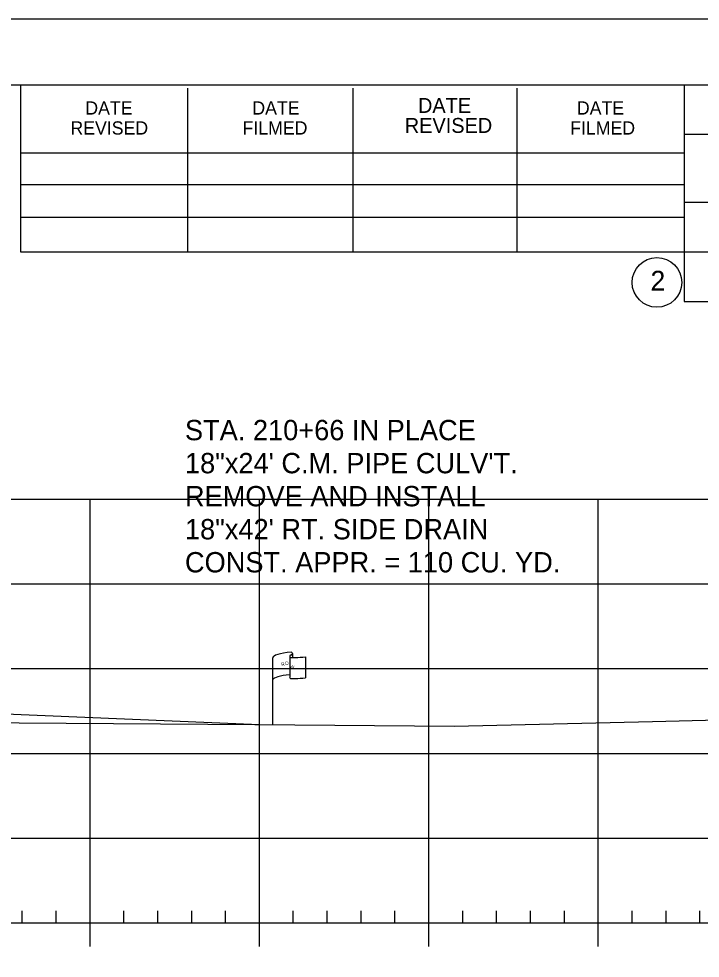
# Model space of a CAD drawing. Extents: x 1365647 to 1367999, y 387113 to 400173.
# Drawn here: x 1365969.9 to 1366010.1, y 390517.4 to 390572.8 of the extents above; entities that cross this region are included whole.
import ezdxf

# ---------------------------------------------------------------- set-up
doc = ezdxf.new("R2010")
doc.units = 0
for name, color, linetype in [('E_Existing ROW', 7, 'Continuous'), ('R_Axis', 7, 'Continuous'), ('R_Border', 7, 'Continuous'), ('R_Draft', 7, 'Continuous'), ('R_Drive', 7, 'Continuous'), ('R_Exist Surface', 7, 'Continuous'), ('R_Grid', 7, 'Continuous'), ('R_No Plot', 7, 'Continuous')]:
    doc.layers.add(name, color=color, linetype=linetype)

msp = doc.modelspace()

# ---------------------------------------------------------------- linework, layer by layer
at = {"layer": 'E_Existing ROW'}
for p, q in [((1365986.046, 390535.341), (1365986.046, 390535.101)), ((1365984.883, 390531.14), (1365984.883, 390535.09)), ((1365985.879, 390535.185), (1365985.879, 390535.172)), ((1365985.879, 390535.172), (1365985.879, 390533.945)), ((1365986.814, 390535.148), (1365986.814, 390533.907))]:
    msp.add_line(p, q, dxfattribs=at)
for centre, radius, start, end in [((1365985.968, 390535.341), 0.0783, 263.0712, 93.9564), ((1365985.957, 390535.185), 0.078, 88.6458, 274.2828), ((1365985.957, 390533.945), 0.0783, 180, 273.9564)]:
    msp.add_arc(centre, radius, start, end, dxfattribs=at)
for centre, major_axis, ratio, start_param, end_param in [((1365986.465, 390535.134), (-1.582, -0.043), 0.19887, 5.030368, 6.283185), ((1365987.173, 390535.249), (-1.227, -0.134), 0.052933, 0.159456, 1.268315), ((1365986.46, 390533.816), (-1.582, -0.043), 0.19887, 5.083035, 6.194897), ((1365987.173, 390534.009), (-1.227, -0.134), 0.052933, 0.159456, 1.268315)]:
    msp.add_ellipse(centre, major_axis=major_axis, ratio=ratio, start_param=start_param, end_param=end_param, dxfattribs=at)
at = {"layer": 'R_Axis'}
for p, q in [((1365970.095, 390519.449), (1365970.095, 390520.149)), ((1365972.095, 390519.449), (1365972.095, 390520.149)), ((1365976.095, 390519.449), (1365976.095, 390520.149)), ((1365978.095, 390519.449), (1365978.095, 390520.149)), ((1365980.095, 390519.449), (1365980.095, 390520.149)), ((1365982.095, 390519.449), (1365982.095, 390520.149)), ((1365986.095, 390519.449), (1365986.095, 390520.149)), ((1365988.095, 390519.449), (1365988.095, 390520.149)), ((1365990.095, 390519.449), (1365990.095, 390520.149)), ((1365992.095, 390519.449), (1365992.095, 390520.149)), ((1365996.095, 390519.449), (1365996.095, 390520.149)), ((1365998.095, 390519.449), (1365998.095, 390520.149)), ((1366000.095, 390519.449), (1366000.095, 390520.149)), ((1366002.095, 390519.449), (1366002.095, 390520.149)), ((1366006.095, 390519.449), (1366006.095, 390520.149)), ((1366008.095, 390519.449), (1366008.095, 390520.149)), ((1366010.095, 390519.449), (1366010.095, 390520.149)), ((1365749.095, 390519.449), (1366039.095, 390519.449)), ((1365974.095, 390518.049), (1365974.095, 390519.449)), ((1365984.095, 390518.049), (1365984.095, 390519.449)), ((1365994.095, 390518.049), (1365994.095, 390519.449)), ((1366004.095, 390518.049), (1366004.095, 390519.449))]:
    msp.add_line(p, q, dxfattribs=at)
at = {"layer": 'R_Border'}
for p, q in [((1365736.095, 390568.909), (1366052.275, 390568.909)), ((1365970.015, 390559.029), (1365970.015, 390568.909)), ((1365979.875, 390559.029), (1365979.875, 390568.709)), ((1365989.635, 390559.029), (1365989.635, 390568.709)), ((1365999.315, 390559.029), (1365999.315, 390568.709)), ((1366009.175, 390568.909), (1366009.175, 390556.109)), ((1366052.275, 390565.969), (1366009.175, 390565.969)), ((1365970.015, 390564.889), (1366009.175, 390564.889)), ((1365970.015, 390563.029), (1366009.175, 390563.029)), ((1366052.275, 390561.969), (1366009.175, 390561.969)), ((1365970.015, 390559.029), (1365970.015, 390561.089)), ((1365970.015, 390561.089), (1366009.175, 390561.089)), ((1366052.275, 390559.029), (1365970.015, 390559.029)), ((1366009.175, 390556.109), (1366052.275, 390556.109))]:
    msp.add_line(p, q, dxfattribs=at)
msp.add_circle((1366007.562, 390557.244), 1.467, dxfattribs=at)
at = {"layer": 'R_Drive'}
msp.add_line((1365938.56, 390533.053), (1365984.095, 390531.145), dxfattribs=at)
at = {"layer": 'R_Exist Surface'}
msp.add_lwpolyline([(1365954.144, 390531.374), (1365969.908, 390531.247), (1365983.818, 390531.147), (1365995.615, 390531.064), (1366007.297, 390531.338), (1366018.254, 390531.605), (1366032.836, 390531.807), (1366039.095, 390531.878)], dxfattribs=at)
at = {"layer": 'R_Grid'}
for p, q in [((1365749.095, 390544.449), (1366039.095, 390544.449)), ((1365974.095, 390519.449), (1365974.095, 390544.449)), ((1365984.095, 390519.449), (1365984.095, 390544.449)), ((1365994.095, 390519.449), (1365994.095, 390544.449)), ((1366004.095, 390519.449), (1366004.095, 390544.449)), ((1365749.095, 390539.449), (1366039.095, 390539.449)), ((1365749.095, 390534.449), (1366039.095, 390534.449)), ((1365749.095, 390529.449), (1366039.095, 390529.449)), ((1365749.095, 390524.449), (1366039.095, 390524.449)), ((1365749.095, 390519.449), (1366039.095, 390519.449))]:
    msp.add_line(p, q, dxfattribs=at)
at = {"layer": 'R_No Plot'}
msp.add_line((1365723.694, 390572.803), (1366057.027, 390572.803), dxfattribs=at)
msp.add_lwpolyline([(1365723.687, 390572.803), (1366057.027, 390572.803), (1366057.027, 390359.466), (1365723.687, 390359.466)], close=True, dxfattribs=at)

# ---------------------------------------------------------------- texts
at = {"layer": 'E_Existing ROW'}
for s, height, rotation, p in [('R ', 0.2, 9.9884, (1365985.403, 390534.592)), (' O', 0.2, 9.9884, (1365985.548, 390534.637)), ('DWB 11-9-07', 0.001, 90, (1365986.046, 390535.101)), ('W', 0.2, 351.1788, (1365985.878, 390534.468)), ('DWB 11-9-07', 0.001, 5.0717, (1365986.804, 390533.907)), ('DWB 11-9-07', 0.001, 90, (1365984.883, 390531.14))]:
    msp.add_text(s, height=height, rotation=rotation, dxfattribs=at).set_placement(p)
at = {"layer": 'R_Border'}
for s, height, p in [('DATE', 0.8792, (1365993.455, 390567.249)), ('DATE', 0.7819, (1365973.815, 390567.149)), ('DATE', 0.7819, (1365983.675, 390567.149)), ('DATE', 0.7819, (1366002.835, 390567.149)), ('REVISED', 0.8792, (1365992.675, 390566.069)), ('REVISED', 0.7819, (1365972.935, 390565.969)), ('FILMED', 0.7819, (1365983.095, 390565.969)), ('FILMED', 0.7819, (1366002.435, 390565.969)), ('2', 1.172, (1366007.179, 390556.758))]:
    msp.add_text(s, height=height, rotation=360, dxfattribs=at).set_placement(p)
at = {"layer": 'R_Draft'}
for s, p in [('STA. 210+66 IN PLACE', (1365979.697, 390547.929)), ('18"x24\' C.M. PIPE CULV\'T.', (1365979.697, 390545.979)), ('REMOVE AND INSTALL ', (1365979.697, 390544.029)), ('18"x42\' RT. SIDE DRAIN', (1365979.697, 390542.079)), ('CONST. APPR. = 110 CU. YD.', (1365979.697, 390540.129))]:
    msp.add_text(s, height=1.2, rotation=360, dxfattribs=at).set_placement(p)

doc.saveas('drawing.dxf')
